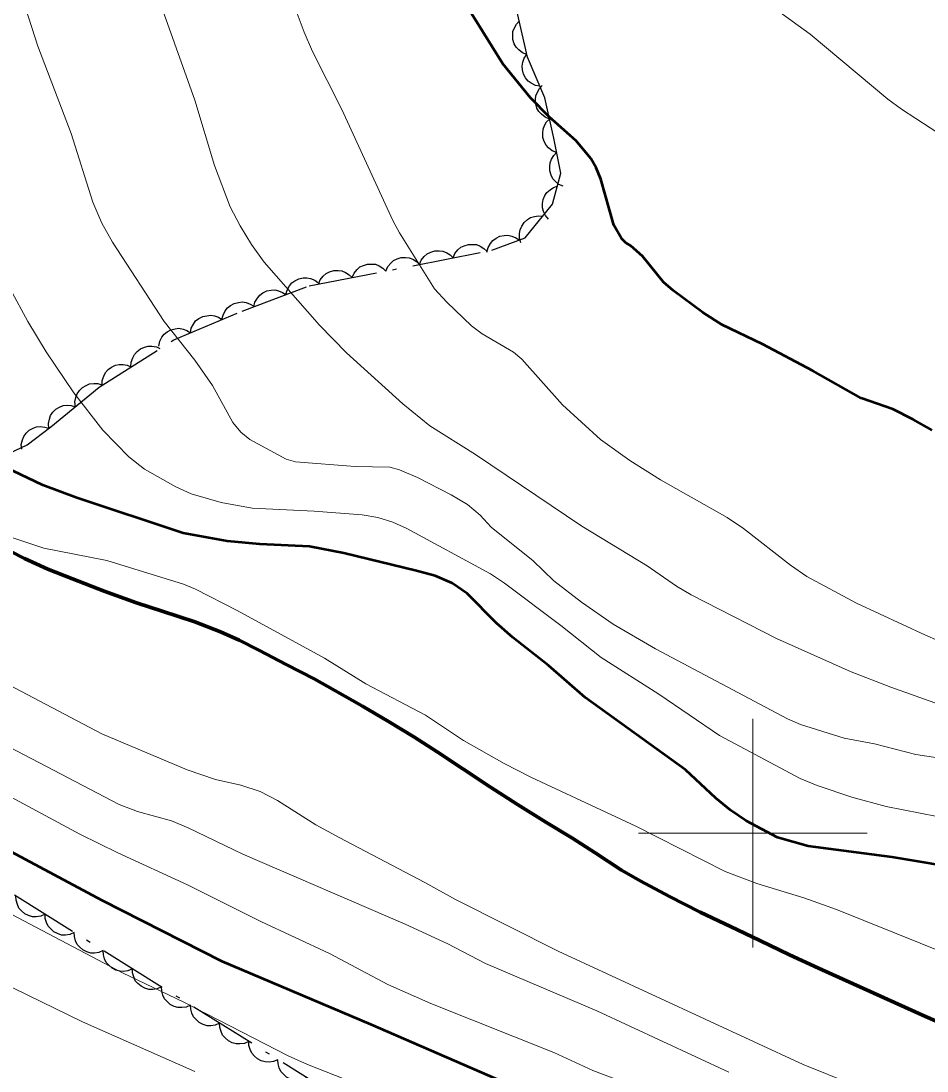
# Model space of a CAD drawing. Extents: x 356765 to 358572, y 5103174 to 5104650.
# Drawn here: x 357167.99 to 357207.62, y 5103689.59 to 5103735.5 of the extents above; entities that cross this region are included whole.
import ezdxf

# ---------------------------------------------------------------- set-up
doc = ezdxf.new("R2010")
doc.units = 0
doc.header["$LTSCALE"] = 0.6
doc.linetypes.add('DOT_DASHED', pattern=[7.7, 5, -1.2, 0.3, -1.2])
doc.linetypes.add('LONG_DASHED', pattern=[7.5, 6, -1.5])
for name, color, linetype, lineweight in [('1', 7, 'Continuous', 53), ('2', 7, 'Continuous', 13), ('22', 7, 'Continuous', 35), ('44', 7, 'Continuous', 25), ('61', 7, 'Continuous', 13)]:
    doc.layers.add(name, color=color, linetype=linetype, lineweight=lineweight)

msp = doc.modelspace()

# ---------------------------------------------------------------- linework, layer by layer
at = {"layer": '1'}
for points in [[(357194.45, 5103725.8), (357194.25, 5103725.99), (357193.92, 5103726.58), (357193.35, 5103728.59), (357193.15, 5103729.08), (357192.91, 5103729.5), (357192.27, 5103730.26), (357191.09, 5103731.32), (357190.27, 5103732.15), (357189.07, 5103733.63), (357187.69, 5103735.83), (357187.09, 5103736.92), (357185.11, 5103741.34), (357184.4, 5103742.74), (357183.49, 5103744.11), (357182.51, 5103745.46), (357181.47, 5103746.75), (357180.41, 5103747.88), (357179.96, 5103748.48), (357179.55, 5103749.13), (357178.42, 5103751.34), (357177.56, 5103752.9), (357176.91, 5103754.3)], [(357188.84, 5103689.22), (357183.29, 5103691.63), (357176.79, 5103694.38), (357171.54, 5103697.05), (357163.35, 5103701.42), (357162.49, 5103701.93), (357161.62, 5103702.5), (357159.87, 5103703.79), (357154.17, 5103707.51), (357150.62, 5103709.92), (357148.92, 5103711.11), (357146.61, 5103712.94), (357144.18, 5103714.57), (357141.64, 5103716.44), (357140.11, 5103717.62), (357137.99, 5103719.43), (357137.25, 5103720), (357132.38, 5103723.53), (357129.71, 5103725.57), (357127.52, 5103727.08)], [(357209.49, 5103698.38), (357206.1, 5103698.95), (357202.42, 5103699.42), (357201.08, 5103699.8), (357199.71, 5103700.53), (357199.03, 5103701), (357198.39, 5103701.53), (357197.06, 5103702.76), (357192.67, 5103705.92), (357191.06, 5103707.32), (357189.5, 5103708.55), (357188.79, 5103709.18), (357187.5, 5103710.47), (357186.85, 5103710.93), (357186.1, 5103711.25), (357185.29, 5103711.47), (357182.11, 5103712.24), (357180.61, 5103712.53), (357178.43, 5103712.63), (357177.01, 5103712.76), (357175.08, 5103713.11), (357170.43, 5103714.65), (357168.95, 5103715.21), (357167.64, 5103715.84)]]:
    msp.add_lwpolyline(points, dxfattribs=at)
at = {"layer": '1', "linetype": 'LONG_DASHED'}
msp.add_lwpolyline([(357207.85, 5103717.62), (357207.02, 5103718.08), (357206.13, 5103718.53), (357204.74, 5103719.01), (357202.63, 5103720.21), (357200.43, 5103721.37), (357198.66, 5103722.22), (357197.82, 5103722.76), (357196.51, 5103723.72), (357196.1, 5103724.09), (357195.17, 5103725.22), (357194.66, 5103725.68), (357194.45, 5103725.8)], dxfattribs=at)
at = {"layer": '2'}
for points in [[(357208.39, 5103730.42), (357206.5, 5103731.65), (357205.91, 5103732.09), (357202.51, 5103734.93), (357198.61, 5103737.75)], [(357209.43, 5103705.17), (357206.04, 5103706.38), (357204.3, 5103707.05), (357201.03, 5103708.51), (357197.31, 5103710.42), (357196.66, 5103710.8), (357195.38, 5103711.68), (357192.52, 5103713.41), (357187.87, 5103716.55), (357185.88, 5103717.8), (357184.69, 5103718.76), (357182.23, 5103720.99), (357181.05, 5103722.21), (357178.63, 5103724.96), (357178.07, 5103725.73), (357177.57, 5103726.55), (357177.14, 5103727.38), (357176.45, 5103729.19), (357175.6, 5103732.05), (357173.81, 5103737.04)], [(357186.08, 5103723.79), (357184.55, 5103726.24), (357184.26, 5103726.78), (357182.03, 5103731.63), (357180.74, 5103734.17), (357180.38, 5103735.01), (357179.77, 5103736.66)], [(357168.05, 5103736.51), (357168.72, 5103734.41), (357170.18, 5103730.59), (357171.13, 5103727.59), (357171.52, 5103726.67), (357171.99, 5103725.83), (357174.25, 5103722.37), (357175.59, 5103720.68), (357176.37, 5103719.57), (357177.25, 5103717.95), (357177.6, 5103717.53), (357178, 5103717.21), (357179.59, 5103716.34), (357179.99, 5103716.23), (357182.6, 5103716.03), (357184.12, 5103716), (357184.55, 5103715.88), (357185.33, 5103715.54), (357186.8, 5103714.79), (357187.52, 5103714.36), (357188.07, 5103713.9), (357188.56, 5103713.38), (357190.39, 5103711.9), (357191.29, 5103711.03), (357192.5, 5103710.09), (357193.89, 5103709.13), (357195.74, 5103708.05), (357201.52, 5103705), (357202.09, 5103704.75), (357204, 5103704.15), (357205.32, 5103703.9), (357207.13, 5103703.44), (357208.39, 5103703.24)], [(357183.72, 5103688.62), (357180.52, 5103689.88), (357179.68, 5103690.26), (357175.11, 5103692.61), (357172.43, 5103693.88), (357165.39, 5103697.59), (357163.75, 5103698.5), (357162.09, 5103699.51), (357159.7, 5103701.11), (357155.43, 5103704.2), (357152.47, 5103705.93), (357149.13, 5103708.26), (357147.61, 5103709.19), (357145.92, 5103710.15), (357144.33, 5103711.21), (357142.88, 5103712.3), (357140.86, 5103714), (357138.51, 5103716.09), (357136.9, 5103717.73), (357132.57, 5103721.59), (357131.22, 5103722.59), (357129.87, 5103723.5), (357127.93, 5103725.05)], [(357208.81, 5103700.58), (357205.83, 5103701.16), (357204.33, 5103701.57), (357202.81, 5103702.08), (357202.07, 5103702.38), (357198.55, 5103704.26), (357195.89, 5103706.07), (357193.37, 5103707.68), (357191.61, 5103709.07), (357189.14, 5103710.92), (357188.53, 5103711.33), (357184.87, 5103713.32), (357184.25, 5103713.59), (357183.6, 5103713.8), (357182.92, 5103713.91), (357180.82, 5103714.07), (357178.1, 5103714.2), (357176.75, 5103714.45), (357175.43, 5103714.83), (357174.77, 5103715.13), (357173.39, 5103715.91), (357172.71, 5103716.45), (357171.57, 5103717.62), (357170.3, 5103719.25), (357169.09, 5103721.04), (357168.29, 5103722.36), (357167.51, 5103723.79)], [(357175.59, 5103689.58), (357170.68, 5103691.75), (357163.46, 5103695.25), (357160.71, 5103696.24), (357159, 5103696.98), (357156.04, 5103698.57), (357153.13, 5103700.45), (357151.47, 5103701.71), (357149.2, 5103703.61), (357145.56, 5103706.38), (357140.71, 5103710.67), (357139.36, 5103711.95), (357138.02, 5103713.07), (357137.31, 5103713.55), (357135.73, 5103714.43), (357134.93, 5103714.94), (357133.46, 5103716.01), (357132.25, 5103716.99), (357131.71, 5103717.5), (357131.27, 5103718.12), (357130.26, 5103720.03), (357129.9, 5103720.51), (357128.34, 5103721.86), (357126.75, 5103723.33)], [(357206.55, 5103688.13), (357202.21, 5103689.88), (357191.48, 5103694.84), (357186.99, 5103697.09), (357185.65, 5103697.84), (357181.9, 5103699.8), (357180.89, 5103700.36), (357179.21, 5103701.42), (357178.45, 5103701.82), (357177.6, 5103702.09), (357176.5, 5103702.34), (357175.26, 5103702.76), (357171.52, 5103704.33), (357161.46, 5103709.63), (357160.63, 5103710.2), (357158.98, 5103711.38), (357156.93, 5103713), (357154.67, 5103714.69), (357152.72, 5103716.28), (357150.57, 5103717.82), (357150.18, 5103718.26), (357149.88, 5103718.7), (357149.69, 5103719.13), (357149.55, 5103719.8)], [(357209.78, 5103694.19), (357203.66, 5103696.66), (357202.23, 5103697.17), (357200.17, 5103697.8), (357198.79, 5103698.32), (357194.88, 5103700.3), (357190.29, 5103702.44), (357189.12, 5103703.04), (357187.35, 5103704.05), (357185.68, 5103705.15), (357183.07, 5103706.53), (357181.26, 5103707.65), (357177.44, 5103709.73), (357175.62, 5103710.66), (357175.1, 5103710.88), (357171.74, 5103711.92), (357168.99, 5103712.45), (357167.55, 5103712.94), (357165.98, 5103713.63), (357164.71, 5103714.3), (357162.3, 5103715.69), (357161.38, 5103716.29), (357160.99, 5103716.66), (357160.63, 5103717.09)], [(357198.95, 5103689.55), (357193.18, 5103692.23), (357188.31, 5103694.3), (357186.66, 5103695.15), (357184.79, 5103696.01), (357177.69, 5103699.07), (357175.3, 5103700.23), (357174.58, 5103700.53), (357173.09, 5103700.94), (357172.29, 5103701.25), (357166.53, 5103704.25)], [(357195.65, 5103688.61), (357193.01, 5103689.61), (357191.29, 5103690.4), (357185.92, 5103692.55), (357184.04, 5103693.38), (357181.49, 5103694.73), (357178.48, 5103696.13), (357175.28, 5103697.73), (357172.23, 5103699.13), (357170.56, 5103699.95), (357164.48, 5103703.22)]]:
    msp.add_lwpolyline(points, dxfattribs=at)
at = {"layer": '2', "linetype": 'LONG_DASHED'}
msp.add_lwpolyline([(357219.35, 5103702.68), (357209.8, 5103707.69), (357207.55, 5103708.65), (357204.54, 5103710.05), (357202.37, 5103711.22), (357201.65, 5103711.71), (357199.59, 5103713.32), (357198.88, 5103713.8), (357195.96, 5103715.44), (357194.62, 5103716.29), (357193.34, 5103717.2), (357191.67, 5103718.72), (357189.89, 5103720.72), (357189.53, 5103721.03), (357188.16, 5103721.83), (357187.7, 5103722.18), (357186.61, 5103723.21), (357186.08, 5103723.79)], dxfattribs=at)
at = {"layer": '22', "linetype": 'LONG_DASHED', "lineweight": 70}
for points in [[(357166.91, 5103712.63), (357168.15, 5103712), (357169.16, 5103711.54), (357170.24, 5103711.11), (357171.63, 5103710.58), (357173.04, 5103710.07), (357174.17, 5103709.7), (357175.59, 5103709.23), (357176.72, 5103708.8), (357177.54, 5103708.43), (357178.4, 5103707.99), (357179.59, 5103707.37), (357180.82, 5103706.74), (357181.72, 5103706.23), (357182.93, 5103705.54), (357184.07, 5103704.87), (357185.18, 5103704.21), (357186.2, 5103703.55), (357187.31, 5103702.8), (357188.53, 5103702.01), (357189.71, 5103701.25), (357190.94, 5103700.47), (357192.09, 5103699.79)], [(357192.09, 5103699.79), (357193.11, 5103699.13), (357194.26, 5103698.38), (357195.08, 5103697.91), (357196.35, 5103697.22), (357197.7, 5103696.54), (357199.02, 5103695.91), (357200.31, 5103695.3), (357201.61, 5103694.67), (357202.87, 5103694.09), (357205.75, 5103692.79), (357207.55, 5103691.98), (357209.85, 5103690.99), (357211.28, 5103690.39), (357213.42, 5103689.49)]]:
    msp.add_lwpolyline(points, dxfattribs=at)
at = {"layer": '44', "linetype": 'DOT_DASHED'}
for points in [[(357166.73, 5103716.26), (357168.26, 5103716.97), (357169.29, 5103717.76), (357171.41, 5103719.5), (357174.68, 5103721.57), (357177.67, 5103722.82), (357180.59, 5103723.92), (357188.59, 5103725.48), (357190.04, 5103726.03), (357191.24, 5103727.49), (357191.6, 5103728.85), (357191.29, 5103730.38), (357190.91, 5103732.15), (357190.14, 5103733.93), (357189.63, 5103736.16)], [(357182.01, 5103688.36), (357164.15, 5103699.5), (357155.13, 5103705.51), (357146.62, 5103710.63), (357143.62, 5103712.31), (357141.39, 5103713.94), (357137.73, 5103716.18), (357134.15, 5103718.16), (357129.43, 5103720.18), (357127.5, 5103721.65)]]:
    msp.add_lwpolyline(points, dxfattribs=at)
at = {"layer": '44'}
for points in [[(357190.12, 5103734.04), (357189.92, 5103734.11), (357189.76, 5103734.24), (357189.65, 5103734.36), (357189.56, 5103734.51), (357189.51, 5103734.69), (357189.5, 5103734.88), (357189.5, 5103735.04), (357189.57, 5103735.21), (357189.66, 5103735.37), (357189.78, 5103735.5)], [(357190.69, 5103732.65), (357190.49, 5103732.69), (357190.31, 5103732.79), (357190.17, 5103732.88), (357190.06, 5103733.02), (357189.97, 5103733.18), (357189.93, 5103733.37), (357189.91, 5103733.53), (357189.94, 5103733.7), (357190, 5103733.88), (357190.1, 5103734.03)], [(357191.11, 5103731.22), (357190.92, 5103731.3), (357190.76, 5103731.43), (357190.64, 5103731.55), (357190.56, 5103731.7), (357190.51, 5103731.88), (357190.5, 5103732.07), (357190.51, 5103732.23), (357190.58, 5103732.4), (357190.67, 5103732.56), (357190.79, 5103732.69)], [(357191.42, 5103729.75), (357191.23, 5103729.83), (357191.07, 5103729.96), (357190.96, 5103730.08), (357190.88, 5103730.24), (357190.82, 5103730.41), (357190.82, 5103730.6), (357190.83, 5103730.77), (357190.89, 5103730.93), (357190.98, 5103731.09), (357191.11, 5103731.22)], [(357191.71, 5103728.28), (357191.52, 5103728.36), (357191.37, 5103728.49), (357191.25, 5103728.61), (357191.18, 5103728.77), (357191.12, 5103728.95), (357191.12, 5103729.14), (357191.13, 5103729.3), (357191.19, 5103729.47), (357191.29, 5103729.62), (357191.42, 5103729.75)], [(357191.07, 5103726.84), (357190.93, 5103727), (357190.85, 5103727.18), (357190.8, 5103727.34), (357190.8, 5103727.52), (357190.83, 5103727.7), (357190.91, 5103727.87), (357190.99, 5103728.01), (357191.13, 5103728.13), (357191.28, 5103728.23), (357191.45, 5103728.29)], [(357189.86, 5103725.81), (357189.8, 5103726.01), (357189.8, 5103726.22), (357189.83, 5103726.38), (357189.9, 5103726.54), (357190, 5103726.69), (357190.15, 5103726.82), (357190.28, 5103726.91), (357190.45, 5103726.96), (357190.63, 5103726.99), (357190.81, 5103726.97)], [(357188.37, 5103725.4), (357188.42, 5103725.6), (357188.52, 5103725.78), (357188.63, 5103725.91), (357188.77, 5103726.01), (357188.93, 5103726.09), (357189.12, 5103726.13), (357189.29, 5103726.14), (357189.46, 5103726.1), (357189.63, 5103726.03), (357189.78, 5103725.93)], [(357186.89, 5103725.15), (357186.97, 5103725.34), (357187.1, 5103725.5), (357187.23, 5103725.61), (357187.38, 5103725.68), (357187.56, 5103725.74), (357187.75, 5103725.74), (357187.91, 5103725.73), (357188.08, 5103725.66), (357188.24, 5103725.56), (357188.36, 5103725.44)], [(357185.42, 5103724.86), (357185.5, 5103725.05), (357185.63, 5103725.21), (357185.75, 5103725.32), (357185.91, 5103725.4), (357186.09, 5103725.45), (357186.28, 5103725.45), (357186.44, 5103725.44), (357186.61, 5103725.37), (357186.76, 5103725.28), (357186.89, 5103725.15)], [(357182.47, 5103724.29), (357182.56, 5103724.48), (357182.69, 5103724.64), (357182.81, 5103724.75), (357182.97, 5103724.82), (357183.14, 5103724.87), (357183.34, 5103724.88), (357183.5, 5103724.87), (357183.66, 5103724.8), (357183.82, 5103724.7), (357183.95, 5103724.57)], [(357183.95, 5103724.57), (357184.03, 5103724.77), (357184.16, 5103724.92), (357184.28, 5103725.03), (357184.44, 5103725.11), (357184.62, 5103725.16), (357184.81, 5103725.17), (357184.97, 5103725.15), (357185.13, 5103725.09), (357185.29, 5103724.99), (357185.42, 5103724.86)], [(357179.58, 5103723.54), (357179.63, 5103723.74), (357179.73, 5103723.92), (357179.83, 5103724.05), (357179.97, 5103724.15), (357180.14, 5103724.23), (357180.33, 5103724.27), (357180.49, 5103724.28), (357180.66, 5103724.24), (357180.84, 5103724.17), (357180.98, 5103724.07)], [(357181, 5103724), (357181.08, 5103724.19), (357181.21, 5103724.35), (357181.34, 5103724.46), (357181.49, 5103724.54), (357181.67, 5103724.59), (357181.86, 5103724.59), (357182.03, 5103724.58), (357182.19, 5103724.51), (357182.35, 5103724.41), (357182.47, 5103724.29)], [(357178.18, 5103723.01), (357178.22, 5103723.21), (357178.33, 5103723.39), (357178.43, 5103723.52), (357178.57, 5103723.62), (357178.74, 5103723.7), (357178.93, 5103723.74), (357179.09, 5103723.75), (357179.26, 5103723.71), (357179.43, 5103723.64), (357179.58, 5103723.54)], [(357176.78, 5103722.45), (357176.83, 5103722.65), (357176.92, 5103722.83), (357177.02, 5103722.97), (357177.16, 5103723.07), (357177.32, 5103723.16), (357177.51, 5103723.2), (357177.67, 5103723.22), (357177.84, 5103723.19), (357178.02, 5103723.13), (357178.17, 5103723.03)], [(357175.4, 5103721.87), (357175.44, 5103722.08), (357175.54, 5103722.25), (357175.63, 5103722.39), (357175.77, 5103722.5), (357175.94, 5103722.58), (357176.12, 5103722.62), (357176.29, 5103722.64), (357176.46, 5103722.61), (357176.63, 5103722.55), (357176.78, 5103722.45)], [(357174.02, 5103721.29), (357174.06, 5103721.5), (357174.15, 5103721.68), (357174.25, 5103721.81), (357174.39, 5103721.92), (357174.55, 5103722), (357174.74, 5103722.05), (357174.9, 5103722.07), (357175.08, 5103722.03), (357175.25, 5103721.97), (357175.4, 5103721.87)], [(357172.8, 5103720.38), (357172.81, 5103720.59), (357172.88, 5103720.78), (357172.95, 5103720.93), (357173.07, 5103721.06), (357173.22, 5103721.17), (357173.39, 5103721.25), (357173.55, 5103721.29), (357173.72, 5103721.29), (357173.91, 5103721.26), (357174.07, 5103721.19)], [(357171.54, 5103719.58), (357171.54, 5103719.79), (357171.61, 5103719.98), (357171.68, 5103720.13), (357171.8, 5103720.26), (357171.95, 5103720.37), (357172.13, 5103720.45), (357172.28, 5103720.49), (357172.46, 5103720.49), (357172.64, 5103720.45), (357172.8, 5103720.38)], [(357170.37, 5103718.64), (357170.35, 5103718.85), (357170.39, 5103719.05), (357170.44, 5103719.21), (357170.55, 5103719.35), (357170.68, 5103719.48), (357170.84, 5103719.57), (357170.99, 5103719.64), (357171.17, 5103719.66), (357171.35, 5103719.65), (357171.53, 5103719.6)], [(357169.21, 5103717.69), (357169.19, 5103717.9), (357169.23, 5103718.1), (357169.28, 5103718.26), (357169.39, 5103718.4), (357169.52, 5103718.53), (357169.68, 5103718.62), (357169.83, 5103718.69), (357170.01, 5103718.71), (357170.19, 5103718.7), (357170.37, 5103718.64)], [(357168.02, 5103716.78), (357168, 5103716.99), (357168.05, 5103717.19), (357168.11, 5103717.34), (357168.22, 5103717.48), (357168.35, 5103717.61), (357168.52, 5103717.7), (357168.67, 5103717.76), (357168.85, 5103717.77), (357169.03, 5103717.75), (357169.21, 5103717.7)], [(357169.05, 5103696.45), (357168.86, 5103696.36), (357168.65, 5103696.34), (357168.49, 5103696.34), (357168.32, 5103696.39), (357168.16, 5103696.47), (357168.01, 5103696.6), (357167.9, 5103696.72), (357167.83, 5103696.88), (357167.78, 5103697.06), (357167.77, 5103697.24)], [(357170.32, 5103695.65), (357170.13, 5103695.57), (357169.93, 5103695.54), (357169.76, 5103695.54), (357169.59, 5103695.6), (357169.43, 5103695.68), (357169.29, 5103695.81), (357169.18, 5103695.93), (357169.1, 5103696.09), (357169.05, 5103696.27), (357169.05, 5103696.45)], [(357171.59, 5103694.86), (357171.4, 5103694.77), (357171.2, 5103694.75), (357171.04, 5103694.75), (357170.87, 5103694.8), (357170.7, 5103694.89), (357170.56, 5103695.01), (357170.45, 5103695.13), (357170.38, 5103695.29), (357170.33, 5103695.47), (357170.32, 5103695.65)], [(357172.87, 5103694.06), (357172.67, 5103693.98), (357172.47, 5103693.95), (357172.31, 5103693.96), (357172.14, 5103694.01), (357171.98, 5103694.09), (357171.83, 5103694.22), (357171.72, 5103694.34), (357171.65, 5103694.5), (357171.6, 5103694.68), (357171.59, 5103694.86)], [(357174.14, 5103693.27), (357173.95, 5103693.19), (357173.75, 5103693.16), (357173.58, 5103693.16), (357173.41, 5103693.21), (357173.25, 5103693.3), (357173.1, 5103693.42), (357172.99, 5103693.54), (357172.92, 5103693.71), (357172.87, 5103693.88), (357172.87, 5103694.06)], [(357175.41, 5103692.48), (357175.22, 5103692.39), (357175.02, 5103692.37), (357174.85, 5103692.37), (357174.69, 5103692.42), (357174.52, 5103692.5), (357174.38, 5103692.63), (357174.27, 5103692.75), (357174.19, 5103692.91), (357174.15, 5103693.09), (357174.14, 5103693.27)], [(357176.68, 5103691.68), (357176.49, 5103691.6), (357176.29, 5103691.57), (357176.13, 5103691.57), (357175.96, 5103691.63), (357175.79, 5103691.71), (357175.65, 5103691.84), (357175.54, 5103691.96), (357175.47, 5103692.12), (357175.42, 5103692.3), (357175.41, 5103692.48)], [(357177.96, 5103690.89), (357177.77, 5103690.8), (357177.56, 5103690.78), (357177.4, 5103690.78), (357177.23, 5103690.83), (357177.07, 5103690.92), (357176.92, 5103691.04), (357176.81, 5103691.16), (357176.74, 5103691.32), (357176.69, 5103691.5), (357176.68, 5103691.68)], [(357179.23, 5103690.09), (357179.04, 5103690.01), (357178.84, 5103689.98), (357178.67, 5103689.99), (357178.5, 5103690.04), (357178.34, 5103690.12), (357178.2, 5103690.25), (357178.09, 5103690.37), (357178.01, 5103690.53), (357177.96, 5103690.71), (357177.96, 5103690.89)], [(357180.5, 5103689.3), (357180.31, 5103689.22), (357180.11, 5103689.19), (357179.94, 5103689.19), (357179.78, 5103689.24), (357179.61, 5103689.33), (357179.47, 5103689.46), (357179.36, 5103689.58), (357179.28, 5103689.74), (357179.24, 5103689.91), (357179.23, 5103690.09)]]:
    msp.add_lwpolyline(points, dxfattribs=at)
at = {"layer": '61'}
for p, q in [((357200, 5103695), (357200, 5103705)), ((357195, 5103700), (357205, 5103700))]:
    msp.add_line(p, q, dxfattribs=at)

doc.saveas('drawing.dxf')
